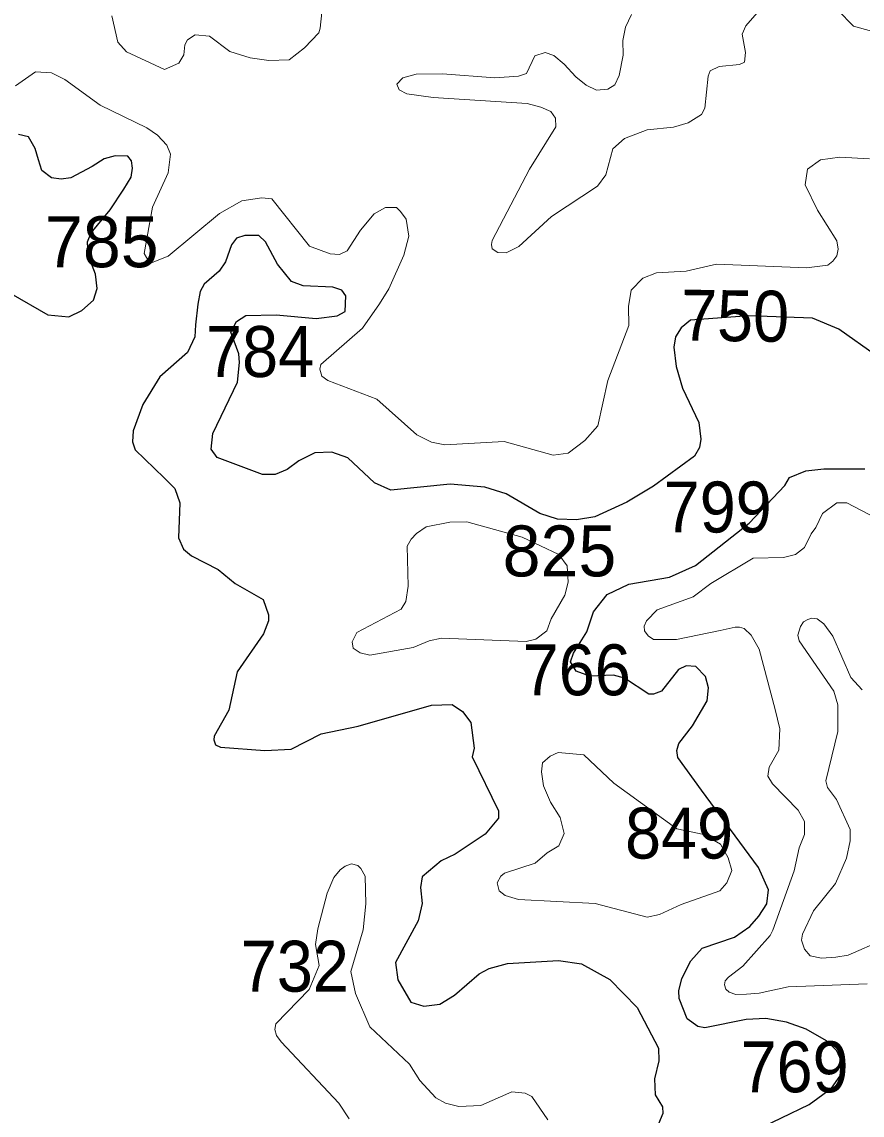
# Model space of a CAD drawing. Extents: x 499.9 to 555.3, y 9281.5 to 9336.8.
# Drawn here: x 545.77 to 548.408, y 9290.465 to 9293.899 of the extents above; entities that cross this region are included whole.
import ezdxf
from ezdxf.enums import TextEntityAlignment as Align

# ---------------------------------------------------------------- set-up
doc = ezdxf.new("R2010")
doc.units = 0
doc.header["$LTSCALE"] = 0.064
doc.layers.add('1', color=7, linetype='Continuous', lineweight=25)
doc.layers.add('2', color=7, linetype='Continuous', lineweight=13)
doc.layers.add('21', color=7, linetype='Continuous')
doc.layers.add('61', color=7, linetype='Continuous')

msp = doc.modelspace()

# ---------------------------------------------------------------- linework, layer by layer
at = {"layer": '1'}
for points in [[(545.7356, 9293.0451), (545.8516, 9292.9789), (545.9181, 9292.9725), (545.9585, 9292.9915), (545.9948, 9293.0243), (546.0069, 9293.0607), (546.0014, 9293.1066), (545.9781, 9293.1661), (545.9767, 9293.2072), (545.9875, 9293.2357), (546.048, 9293.3081), (546.0909, 9293.3727), (546.1135, 9293.4106), (546.1179, 9293.4396), (546.1149, 9293.4621), (546.1033, 9293.477), (546.063, 9293.478), (546.0288, 9293.4681), (545.9912, 9293.4439), (545.9245, 9293.4083), (545.8941, 9293.4045), (545.863, 9293.4085), (545.8327, 9293.4322), (545.8221, 9293.465), (545.8122, 9293.5011), (545.7917, 9293.5379), (545.7599, 9293.5444)], [(547.8694, 9292.9618), (547.8394, 9292.9376), (547.8224, 9292.9092), (547.8167, 9292.8764), (547.8247, 9292.8161), (547.8437, 9292.7485), (547.8958, 9292.6402), (547.902, 9292.5878), (547.8976, 9292.5621), (547.8813, 9292.5348), (547.7535, 9292.44), (547.6689, 9292.3899), (547.5687, 9292.3437), (547.5114, 9292.334), (547.4514, 9292.3361), (547.3961, 9292.3546), (547.2909, 9292.4164), (547.2233, 9292.4373), (547.1151, 9292.4467), (546.9282, 9292.428), (546.8772, 9292.4503), (546.7934, 9292.5289), (546.7435, 9292.5468), (546.6895, 9292.5452), (546.6401, 9292.52), (546.6034, 9292.4923), (546.5652, 9292.4772), (546.5261, 9292.477), (546.383, 9292.5301), (546.3651, 9292.5568), (546.3697, 9292.6055), (546.4471, 9292.7671), (546.4538, 9292.8285), (546.4518, 9292.8559), (546.4262, 9292.9242), (546.4445, 9292.9574), (546.4737, 9292.9767), (546.5684, 9292.9784), (546.6937, 9292.9673), (546.76, 9292.9755), (546.7847, 9292.9889), (546.7878, 9293.0377), (546.7751, 9293.0562), (546.7464, 9293.0651), (546.6529, 9293.0693), (546.617, 9293.0833), (546.5733, 9293.1376), (546.5355, 9293.208), (546.5147, 9293.2274), (546.4698, 9293.2281), (546.444, 9293.2195), (546.4282, 9293.1982), (546.4099, 9293.1445), (546.3901, 9293.1156), (546.3423, 9293.0745), (546.3304, 9293.0512), (546.3224, 9293.0123), (546.3152, 9292.9466), (546.3135, 9292.9091), (546.2898, 9292.8604), (546.2036, 9292.7834), (546.1505, 9292.6963), (546.1201, 9292.6143), (546.1175, 9292.579), (546.1257, 9292.5548), (546.2168, 9292.466), (546.2502, 9292.4332), (546.266, 9292.3879), (546.2616, 9292.2777), (546.2775, 9292.242), (546.303, 9292.2211), (546.3863, 9292.1782), (546.4396, 9292.1349), (546.5273, 9292.0846), (546.5444, 9292.0363), (546.5443, 9292.017), (546.5289, 9291.9765), (546.4458, 9291.8571), (546.4203, 9291.7371), (546.3745, 9291.6551), (546.3729, 9291.6434), (546.3787, 9291.6281), (546.394, 9291.6207), (546.5326, 9291.6097), (546.6155, 9291.6144), (546.7101, 9291.662), (546.8263, 9291.6861), (547.0557, 9291.7521), (547.1216, 9291.7545), (547.154, 9291.7325), (547.1795, 9291.698), (547.1901, 9291.6173), (547.1834, 9291.5899), (547.2668, 9291.4209), (547.267, 9291.3972)], [(548.4529, 9292.8496), (548.3349, 9292.9337), (548.2523, 9292.9682), (548.0525, 9292.9749), (547.8694, 9292.9618)], [(547.894, 9290.3309), (548.2415, 9290.4983), (548.3115, 9290.5489), (548.3464, 9290.599), (548.3422, 9290.6365), (548.3281, 9290.6663), (548.2961, 9290.698), (548.2324, 9290.7345), (548.1703, 9290.7562), (548.1059, 9290.7676), (548.0443, 9290.7646), (547.9143, 9290.7392), (547.892, 9290.7428), (547.859, 9290.767), (547.8338, 9290.8305), (547.8323, 9290.8553), (547.8418, 9290.8934), (547.8707, 9290.9493), (547.9055, 9290.9886), (548.0072, 9291.0241), (548.0551, 9291.0567), (548.0834, 9291.0891), (548.1085, 9291.1285), (548.1145, 9291.1727), (548.0822, 9291.242), (547.9036, 9291.4852), (547.829, 9291.5881), (547.826, 9291.6103), (547.8324, 9291.6319), (547.875, 9291.6877), (547.921, 9291.7657), (547.9258, 9291.807), (547.9165, 9291.8427), (547.8856, 9291.8734), (547.8554, 9291.876), (547.8314, 9291.8645), (547.7781, 9291.7961), (547.7532, 9291.787), (547.738, 9291.7864), (547.6618, 9291.837), (547.6275, 9291.8462), (547.5529, 9291.8438), (547.5099, 9291.8594), (547.4922, 9291.8881), (547.5024, 9291.9161), (547.5439, 9291.9822), (547.5649, 9292.0456), (547.6079, 9292.0996), (547.6754, 9292.1328), (547.8035, 9292.1541), (547.8854, 9292.1912), (548.0531, 9292.3239), (548.1652, 9292.4418), (548.1799, 9292.4677), (548.2309, 9292.4882), (548.2873, 9292.4945), (548.4167, 9292.4943)], [(547.267, 9291.3972), (547.225, 9291.3466), (547.1309, 9291.2839), (547.0867, 9291.2637), (547.0272, 9291.2132), (547.0222, 9291.1791)], [(547.0222, 9291.1791), (547.0267, 9291.1298), (547.0139, 9291.075), (546.9427, 9290.9442), (546.9509, 9290.8896), (546.991, 9290.8199), (547.0326, 9290.8073), (547.0826, 9290.8134), (547.1285, 9290.841), (547.206, 9290.9088), (547.2372, 9290.9254), (547.2943, 9290.9411), (547.4546, 9290.9508), (547.5275, 9290.9396), (547.6156, 9290.8901), (547.7016, 9290.8027), (547.7683, 9290.6753), (547.7697, 9290.6348), (547.7559, 9290.5783), (547.7587, 9290.528), (547.7809, 9290.4907), (547.7826, 9290.4701), (547.7631, 9290.4249)]]:
    msp.add_lwpolyline(points, dxfattribs=at)
at = {"layer": '2'}
for points in [[(546.0526, 9293.9174), (546.0721, 9293.8348), (546.0993, 9293.8042), (546.2176, 9293.7493), (546.2631, 9293.7685), (546.2785, 9293.7949), (546.2817, 9293.8269), (546.2898, 9293.8426), (546.3145, 9293.8583), (546.3591, 9293.8537), (546.4228, 9293.8058), (546.4867, 9293.7853), (546.5454, 9293.7774), (546.6091, 9293.779), (546.6578, 9293.8175), (546.7022, 9293.8641), (546.7068, 9293.8784), (546.7115, 9293.9283)], [(547.6839, 9293.9215), (547.6652, 9293.8825), (547.6571, 9293.8402), (547.6578, 9293.7941), (547.6458, 9293.7302), (547.6314, 9293.7011), (547.6099, 9293.6871), (547.5743, 9293.6837), (547.5415, 9293.6996), (547.5091, 9293.7265), (547.4724, 9293.7658), (547.4397, 9293.7931), (547.4135, 9293.8025), (547.3802, 9293.7924), (547.3549, 9293.7367), (547.3291, 9293.7281), (547.2553, 9293.7233), (547.0912, 9293.7359), (547.0085, 9293.7344), (546.9659, 9293.7226), (546.9478, 9293.7025), (546.9547, 9293.6848), (546.9783, 9293.6723), (547.0611, 9293.6612), (547.356, 9293.6423), (547.3992, 9293.6308), (547.4306, 9293.6176), (547.4455, 9293.5961), (547.446, 9293.5689), (547.3639, 9293.436), (547.247, 9293.212), (547.2441, 9293.1991), (547.2464, 9293.1857), (547.2644, 9293.1737), (547.291, 9293.1729), (547.3305, 9293.1928), (547.4324, 9293.2873), (547.5768, 9293.3822), (547.603, 9293.4184), (547.6255, 9293.5003), (547.6619, 9293.5321), (547.7335, 9293.5592), (547.816, 9293.5683), (547.8621, 9293.5811), (547.9039, 9293.6075), (547.9146, 9293.6278), (547.9242, 9293.7278), (547.9311, 9293.7453), (547.9593, 9293.7585), (548.023, 9293.7648), (548.0389, 9293.7719), (548.0421, 9293.8029), (548.0314, 9293.8602), (548.0428, 9293.8862), (548.0927, 9293.9438)], [(548.332, 9293.9357), (548.3805, 9293.8855), (548.4751, 9293.8586), (548.8093, 9293.794), (548.8539, 9293.7682), (548.8631, 9293.7329), (548.854, 9293.7112), (548.7814, 9293.6725), (548.7764, 9293.6549), (548.7942, 9293.6307)], [(548.3282, 9293.1632), (548.3162, 9293.147), (548.3, 9293.1346), (548.2332, 9293.1265), (547.9507, 9293.1375), (547.8552, 9293.1154), (547.7629, 9293.1105), (547.7193, 9293.0937), (547.6826, 9293.0555), (547.6747, 9293.0046), (547.676, 9292.9449), (547.6096, 9292.7723), (547.5779, 9292.6301), (547.5376, 9292.5838), (547.485, 9292.5442), (547.4382, 9292.5377), (547.2846, 9292.5804), (547.0982, 9292.5697), (547.0562, 9292.5788), (547.0103, 9292.6017), (546.8841, 9292.7135), (546.7304, 9292.7719), (546.7119, 9292.7861), (546.7057, 9292.8082), (546.7089, 9292.8226), (546.8401, 9292.9363), (546.8928, 9293.0126), (546.9221, 9293.0603), (546.9695, 9293.1663), (546.9853, 9293.2251), (546.9762, 9293.2792), (546.9586, 9293.3033), (546.9468, 9293.3154), (546.9122, 9293.3158), (546.8761, 9293.2952), (546.8338, 9293.2442), (546.7911, 9293.1791), (546.7675, 9293.1679), (546.7385, 9293.1699), (546.673, 9293.1938), (546.5554, 9293.3425), (546.5238, 9293.3459), (546.4608, 9293.3366), (546.3909, 9293.2971), (546.2293, 9293.1626), (546.179, 9293.1427), (546.1691, 9293.1458), (546.1539, 9293.1708), (546.1803, 9293.3161), (546.2301, 9293.4246), (546.2373, 9293.4832), (546.225, 9293.5114), (546.1965, 9293.5427), (546.1626, 9293.5657), (546.0162, 9293.6367), (545.9056, 9293.7172), (545.8633, 9293.7389), (545.8135, 9293.7417), (545.7502, 9293.6981)], [(548.4313, 9293.4686), (548.3382, 9293.4733), (548.2775, 9293.4656), (548.2363, 9293.4359)], [(548.2363, 9293.4359), (548.2289, 9293.3867), (548.2679, 9293.307), (548.3283, 9293.2107), (548.3332, 9293.1849), (548.3282, 9293.1632)], [(548.2268, 9292.2476), (548.2479, 9292.2901), (548.2623, 9292.3106), (548.2833, 9292.354), (548.3287, 9292.3877), (548.3598, 9292.3879), (548.4537, 9292.3388)], [(547.8773, 9292.0925), (547.9325, 9292.1348), (548.0662, 9292.2141), (548.1614, 9292.216), (548.199, 9292.2255), (548.2268, 9292.2476)], [(548.4235, 9290.8775), (548.176, 9290.868), (548.085, 9290.8472), (548.0447, 9290.8442), (548.012, 9290.8437), (547.9901, 9290.8509), (547.9796, 9290.8607), (547.976, 9290.874), (547.978, 9290.8867), (547.9883, 9290.898), (548.0331, 9290.9321), (548.1193, 9291.0285), (548.1275, 9291.0455), (548.1942, 9291.2321), (548.2107, 9291.3042), (548.227, 9291.3463), (548.227, 9291.3868), (548.2075, 9291.4229), (548.1265, 9291.5056), (548.1122, 9291.5293), (548.1158, 9291.5577), (548.1469, 9291.6107), (548.1492, 9291.6782), (548.1346, 9291.7392), (548.085, 9291.9279), (548.0601, 9291.9718), (548.0374, 9291.9932), (548.0226, 9291.9969), (548.0094, 9291.9977), (547.9626, 9291.9868), (547.8255, 9291.959), (547.7526, 9291.9585), (547.7365, 9291.9698), (547.7248, 9291.9857), (547.7237, 9292.0009), (547.7309, 9292.0176), (547.7647, 9292.0515), (547.8773, 9292.0925)], [(548.4081, 9291.801), (548.3729, 9291.8396), (548.3158, 9291.9692), (548.2873, 9292.0074), (548.2665, 9292.0233), (548.2497, 9292.0258), (548.2373, 9292.0217), (548.2239, 9292.0141), (548.2146, 9291.9993), (548.2064, 9291.9726), (548.2099, 9291.9544), (548.3196, 9291.7959), (548.3316, 9291.7537), (548.3316, 9291.6694), (548.2939, 9291.5151), (548.2992, 9291.4938), (548.3275, 9291.456), (548.3699, 9291.3613), (548.3701, 9291.326), (548.3589, 9291.2722), (548.3239, 9291.1926), (548.2557, 9291.1058), (548.2204, 9291.033), (548.2178, 9291.0144), (548.2271, 9290.9864), (548.2446, 9290.9649), (548.2808, 9290.9572), (548.3255, 9290.9604), (548.3645, 9290.967), (548.4742, 9291.0147)], [(546.7038, 9290.9351), (546.692, 9291.0004), (546.699, 9291.0499), (546.7286, 9291.1619), (546.75, 9291.211), (546.7698, 9291.2351), (546.7849, 9291.2471), (546.8052, 9291.2539), (546.8252, 9291.2489), (546.8347, 9291.2397), (546.8484, 9291.2152), (546.8506, 9291.1281), (546.8418, 9291.047), (546.8033, 9290.9155), (546.818, 9290.8464), (546.8624, 9290.742), (546.987, 9290.6246), (547.02, 9290.5737), (547.0701, 9290.519), (547.1, 9290.5021), (547.1416, 9290.4921), (547.2106, 9290.4949), (547.3085, 9290.5379), (547.3507, 9290.5337), (547.3708, 9290.5235), (547.4213, 9290.4494)], [(546.7975, 9290.4525), (546.7657, 9290.5019), (546.5843, 9290.6945), (546.5695, 9290.7147), (546.5647, 9290.734), (546.5676, 9290.751), (546.6722, 9290.859), (546.7038, 9290.9351)]]:
    msp.add_lwpolyline(points, dxfattribs=at)
for points in [[(546.9987, 9291.9333), (546.8628, 9291.9095), (546.8319, 9291.9167), (546.8106, 9291.9309), (546.8071, 9291.9515), (546.8223, 9291.9809), (546.9612, 9292.0536), (546.9752, 9292.0778), (546.9829, 9292.1266), (546.9796, 9292.2516), (546.9924, 9292.2738), (547.0088, 9292.2915), (547.0392, 9292.3121), (547.1135, 9292.3274), (547.1667, 9292.3285), (547.3412, 9292.2799), (547.4564, 9292.2254), (547.4817, 9292.1905), (547.4851, 9292.1388), (547.4748, 9292.0982), (547.4315, 9292.024), (547.418, 9291.9854), (547.3832, 9291.9599), (547.3538, 9291.9519), (547.0881, 9291.9629), (547.0484, 9291.9547)], [(547.7336, 9291.0864), (547.7719, 9291.0952), (547.8403, 9291.1264), (547.9609, 9291.1686), (547.9834, 9291.1938), (547.9985, 9291.2333), (547.9871, 9291.2732), (547.9637, 9291.3158), (547.9109, 9291.3456), (547.8267, 9291.364), (547.629, 9291.5072), (547.5343, 9291.5966), (547.4533, 9291.6033), (547.4286, 9291.5924), (547.4051, 9291.5717), (547.401, 9291.5428), (547.4081, 9291.4985), (547.4295, 9291.4474), (547.4596, 9291.3995), (547.4727, 9291.3487), (547.4563, 9291.3107), (547.4191, 9291.2885), (547.3813, 9291.2557), (547.285, 9291.2243), (547.2738, 9291.215), (547.2628, 9291.194), (547.2691, 9291.1692), (547.287, 9291.1546), (547.3293, 9291.1419), (547.5703, 9291.1291)]]:
    msp.add_lwpolyline(points, close=True, dxfattribs=at)

# ---------------------------------------------------------------- texts
at = {"layer": '21'}
for s, p in [('785', (545.8429, 9293.1279)), ('825', (547.2794, 9292.1568))]:
    msp.add_text(s, height=0.16, dxfattribs=at).set_placement(p)
at = {"layer": '21', "width": 0.95}
for s, p in [('784', (546.3486, 9292.7831)), ('799', (547.7851, 9292.2947)), ('766', (547.3426, 9291.7833)), ('849', (547.6637, 9291.2705)), ('732', (546.4577, 9290.8524)), ('769', (548.0264, 9290.5363))]:
    msp.add_text(s, height=0.16, dxfattribs=at).set_placement(p)
at = {"layer": '61', "width": 0.95}
msp.add_text('750', height=0.16, rotation=359.237, dxfattribs=at).set_placement((548.0082, 9292.8955), align=Align.CENTER)

doc.saveas('drawing.dxf')
